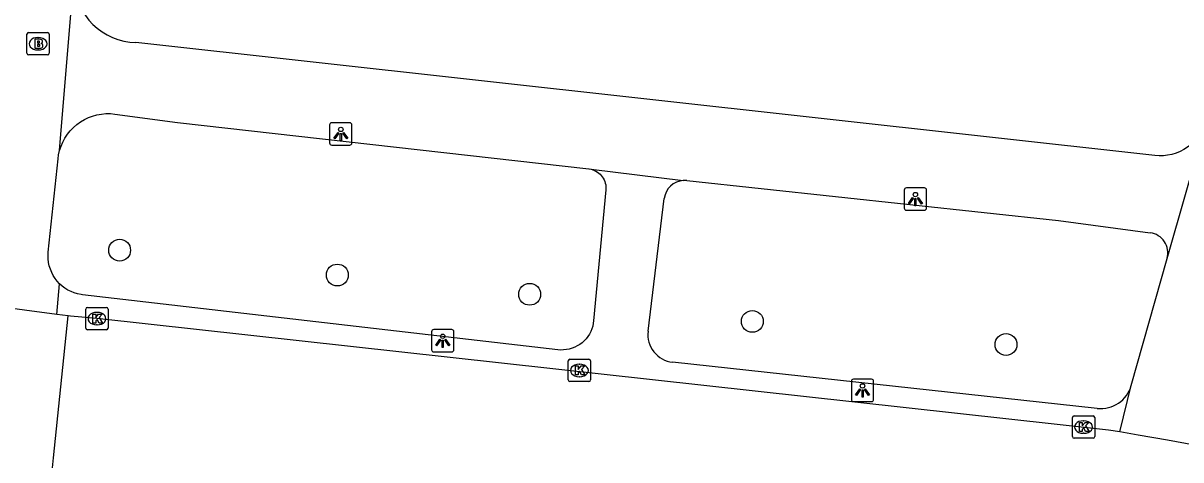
# Model space of a CAD drawing. Extents: x 162026 to 163499, y 387297 to 388169.
# Drawn here: x 162285.1 to 162337, y 387655.1 to 387674.7 of the extents above; entities that cross this region are included whole.
import ezdxf

# ---------------------------------------------------------------- set-up
doc = ezdxf.new("R2010")
doc.units = 0
for name, color, linetype in [('IMGEO_Boom', 7, 'Continuous'), ('IMGEO_Brandkraan', 7, 'Continuous'), ('IMGEO_Kolk', 7, 'Continuous'), ('IMGEO_Lichtpunt', 7, 'Continuous'), ('IMGEO_Rijbaan_lokaal_gesloten', 7, 'Continuous'), ('IMGEO_Rijbaan_lokaal_open', 7, 'Continuous'), ('IMGEO_Voetpad_open', 7, 'Continuous')]:
    doc.layers.add(name, color=color, linetype=linetype)

msp = doc.modelspace()

# ---------------------------------------------------------------- linework, layer by layer
at = {"layer": 'IMGEO_Boom'}
for centre in [(162289.431, 387664.544), (162299.182, 387663.432), (162307.797, 387662.569), (162317.769, 387661.354), (162329.131, 387660.317)]:
    msp.add_circle(centre, 0.489, dxfattribs=at)
at = {"layer": 'IMGEO_Brandkraan'}
for p, q in [((162285.279, 387673.371), (162285.279, 387674.223)), ((162285.354, 387674.297), (162286.206, 387674.297)), ((162285.767, 387674.077), (162285.792, 387674.077)), ((162286.28, 387674.223), (162286.28, 387673.371)), ((162285.79, 387673.517), (162285.765, 387673.517)), ((162286.206, 387673.297), (162285.354, 387673.297))]:
    msp.add_line(p, q, dxfattribs=at)
for points in [[(162285.279, 387673.371), (162285.279, 387674.223)], [(162285.354, 387674.297), (162286.206, 387674.297)], [(162285.627, 387673.997), (162285.627, 387673.597), (162285.84, 387673.597)], [(162285.858, 387673.997), (162285.627, 387673.997)], [(162286.28, 387674.223), (162286.28, 387673.371)], [(162285.806, 387673.916), (162285.752, 387673.916), (162285.752, 387673.84)], [(162285.752, 387673.84), (162285.805, 387673.84)], [(162285.814, 387673.764), (162285.752, 387673.764), (162285.752, 387673.683)], [(162285.752, 387673.683), (162285.814, 387673.683)], [(162286.206, 387673.297), (162285.354, 387673.297)]]:
    msp.add_lwpolyline(points, dxfattribs=at)
for centre, radius, start, end in [((162285.356, 387674.221), 0.0765, 91.552, 178.448), ((162285.356, 387674.221), 0.0765, 91.552, 178.448), ((162285.862, 387673.852), 0.145, 59.4692, 91.5367), ((162285.887, 387673.899), 0.0922, 285.5137, 58.1501), ((162286.204, 387674.221), 0.0765, 1.552, 88.448), ((162286.204, 387674.221), 0.0765, 1.552, 88.448), ((162285.807, 387673.878), 0.0379, 267.8285, 90.9355), ((162285.815, 387673.723), 0.0404, 269.8759, 90.5077), ((162285.846, 387673.848), 0.251, 268.6676, 293.5347), ((162285.892, 387673.707), 0.105, 301.3115, 78.989), ((162285.356, 387673.373), 0.0765, 181.552, 268.448), ((162285.356, 387673.373), 0.0765, 181.552, 268.448), ((162286.204, 387673.373), 0.0765, 271.552, 358.448), ((162286.204, 387673.373), 0.0765, 271.552, 358.448)]:
    msp.add_arc(centre, radius, start, end, dxfattribs=at)
for centre, major_axis, ratio, start_param, end_param in [((162285.766, 387673.797), (-0.387, 0.002), 0.722429, 4.712389, 7.853982), ((162285.791, 387673.797), (-0.39, 0.002), 0.717154, 1.570796, 4.712389)]:
    msp.add_ellipse(centre, major_axis=major_axis, ratio=ratio, start_param=start_param, end_param=end_param, dxfattribs=at)
at = {"layer": 'IMGEO_Kolk'}
for p, q in [((162287.915, 387661.053), (162287.915, 387661.905)), ((162287.99, 387661.979), (162288.842, 387661.979)), ((162288.403, 387661.759), (162288.428, 387661.759)), ((162288.916, 387661.905), (162288.916, 387661.053)), ((162288.426, 387661.199), (162288.401, 387661.199)), ((162288.842, 387660.979), (162287.99, 387660.979)), ((162309.524, 387658.73), (162309.524, 387659.582)), ((162309.599, 387659.656), (162310.451, 387659.656)), ((162310.525, 387659.582), (162310.525, 387658.73)), ((162310.012, 387659.436), (162310.037, 387659.436)), ((162310.451, 387658.656), (162309.599, 387658.656)), ((162310.035, 387658.876), (162310.01, 387658.876)), ((162332.103, 387656.193), (162332.103, 387657.045)), ((162332.178, 387657.119), (162333.03, 387657.119)), ((162332.591, 387656.899), (162332.616, 387656.899)), ((162333.104, 387657.045), (162333.104, 387656.193)), ((162333.03, 387656.119), (162332.178, 387656.119)), ((162332.614, 387656.339), (162332.589, 387656.339))]:
    msp.add_line(p, q, dxfattribs=at)
for points in [[(162287.915, 387661.053), (162287.915, 387661.905)], [(162287.99, 387661.979), (162288.842, 387661.979)], [(162288.236, 387661.679), (162288.359, 387661.679), (162288.359, 387661.528), (162288.489, 387661.679), (162288.653, 387661.679), (162288.507, 387661.528), (162288.66, 387661.279), (162288.508, 387661.279), (162288.423, 387661.443), (162288.359, 387661.376), (162288.359, 387661.279), (162288.236, 387661.279), (162288.236, 387661.679)], [(162288.916, 387661.905), (162288.916, 387661.053)], [(162288.842, 387660.979), (162287.99, 387660.979)], [(162309.524, 387658.73), (162309.524, 387659.582)], [(162309.599, 387659.656), (162310.451, 387659.656)], [(162310.525, 387659.582), (162310.525, 387658.73)], [(162309.845, 387659.356), (162309.968, 387659.356), (162309.968, 387659.205), (162310.098, 387659.356), (162310.262, 387659.356), (162310.116, 387659.205), (162310.269, 387658.956), (162310.117, 387658.956), (162310.032, 387659.12), (162309.968, 387659.053), (162309.968, 387658.956), (162309.845, 387658.956), (162309.845, 387659.356)], [(162310.451, 387658.656), (162309.599, 387658.656)], [(162332.103, 387656.193), (162332.103, 387657.045)], [(162332.178, 387657.119), (162333.03, 387657.119)], [(162333.104, 387657.045), (162333.104, 387656.193)], [(162332.424, 387656.819), (162332.547, 387656.819), (162332.547, 387656.668), (162332.677, 387656.819), (162332.841, 387656.819), (162332.695, 387656.668), (162332.848, 387656.419), (162332.696, 387656.419), (162332.611, 387656.583), (162332.547, 387656.516), (162332.547, 387656.419), (162332.424, 387656.419), (162332.424, 387656.819)], [(162333.03, 387656.119), (162332.178, 387656.119)]]:
    msp.add_lwpolyline(points, dxfattribs=at)
for centre, start, end in [((162287.992, 387661.903), 91.552, 178.448), ((162287.992, 387661.903), 91.552, 178.448), ((162288.84, 387661.903), 1.552, 88.448), ((162288.84, 387661.903), 1.552, 88.448), ((162287.992, 387661.055), 181.552, 268.448), ((162287.992, 387661.055), 181.552, 268.448), ((162288.84, 387661.055), 271.552, 358.448), ((162288.84, 387661.055), 271.552, 358.448), ((162309.601, 387659.58), 91.552, 178.448), ((162309.601, 387659.58), 91.552, 178.448), ((162310.449, 387659.58), 1.552, 88.448), ((162310.449, 387659.58), 1.552, 88.448), ((162309.601, 387658.732), 181.552, 268.448), ((162309.601, 387658.732), 181.552, 268.448), ((162310.449, 387658.732), 271.552, 358.448), ((162310.449, 387658.732), 271.552, 358.448), ((162332.18, 387657.043), 91.552, 178.448), ((162332.18, 387657.043), 91.552, 178.448), ((162333.028, 387657.043), 1.552, 88.448), ((162333.028, 387657.043), 1.552, 88.448), ((162332.18, 387656.195), 181.552, 268.448), ((162332.18, 387656.195), 181.552, 268.448), ((162333.028, 387656.195), 271.552, 358.448), ((162333.028, 387656.195), 271.552, 358.448)]:
    msp.add_arc(centre, 0.0765, start, end, dxfattribs=at)
for centre, major_axis, ratio, start_param, end_param in [((162288.402, 387661.479), (-0.387, 0.002), 0.722429, 4.712389, 7.853982), ((162288.427, 387661.479), (-0.39, 0.002), 0.717154, 1.570796, 4.712389), ((162310.011, 387659.156), (-0.387, 0.002), 0.722429, 4.712389, 7.853982), ((162310.036, 387659.156), (-0.39, 0.002), 0.717154, 1.570796, 4.712389), ((162332.59, 387656.619), (-0.387, 0.002), 0.722429, 4.712389, 7.853982), ((162332.615, 387656.619), (-0.39, 0.002), 0.717154, 1.570796, 4.712389)]:
    msp.add_ellipse(centre, major_axis=major_axis, ratio=ratio, start_param=start_param, end_param=end_param, dxfattribs=at)
at = {"layer": 'IMGEO_Lichtpunt'}
for p, q in [((162298.838, 387670.158), (162298.838, 387669.351)), ((162298.838, 387670.158), (162298.838, 387669.351)), ((162299.74, 387670.253), (162298.932, 387670.253)), ((162299.74, 387670.253), (162298.932, 387670.253)), ((162299.834, 387669.351), (162299.834, 387670.158)), ((162299.834, 387669.351), (162299.834, 387670.158)), ((162298.932, 387669.257), (162299.74, 387669.257)), ((162298.932, 387669.257), (162299.74, 387669.257)), ((162324.573, 387667.24), (162324.573, 387666.433)), ((162324.573, 387667.24), (162324.573, 387666.433)), ((162325.475, 387667.335), (162324.667, 387667.335)), ((162325.475, 387667.335), (162324.667, 387667.335)), ((162325.569, 387666.433), (162325.569, 387667.24)), ((162325.569, 387666.433), (162325.569, 387667.24)), ((162324.667, 387666.339), (162325.475, 387666.339)), ((162324.667, 387666.339), (162325.475, 387666.339)), ((162303.404, 387660.891), (162303.404, 387660.084)), ((162303.404, 387660.891), (162303.404, 387660.084)), ((162304.306, 387660.986), (162303.498, 387660.986)), ((162304.306, 387660.986), (162303.498, 387660.986)), ((162304.4, 387660.084), (162304.4, 387660.891)), ((162304.4, 387660.084), (162304.4, 387660.891)), ((162303.498, 387659.99), (162304.306, 387659.99)), ((162303.498, 387659.99), (162304.306, 387659.99)), ((162322.205, 387658.666), (162322.205, 387657.859)), ((162322.205, 387658.666), (162322.205, 387657.859)), ((162323.107, 387658.761), (162322.299, 387658.761)), ((162323.107, 387658.761), (162322.299, 387658.761)), ((162323.201, 387657.859), (162323.201, 387658.666)), ((162323.201, 387657.859), (162323.201, 387658.666)), ((162322.299, 387657.765), (162323.107, 387657.765)), ((162322.299, 387657.765), (162323.107, 387657.765))]:
    msp.add_line(p, q, dxfattribs=at)
for points in [[(162299.212, 387669.822), (162299.251, 387669.794), (162299.063, 387669.532), (162299.025, 387669.559), (162299.212, 387669.822)], [(162299.314, 387669.774), (162299.361, 387669.774), (162299.361, 387669.452), (162299.314, 387669.452), (162299.314, 387669.774)], [(162299.424, 387669.794), (162299.462, 387669.821), (162299.649, 387669.559), (162299.61, 387669.531), (162299.424, 387669.794)], [(162324.947, 387666.904), (162324.986, 387666.876), (162324.798, 387666.614), (162324.76, 387666.641), (162324.947, 387666.904)], [(162325.049, 387666.856), (162325.096, 387666.856), (162325.096, 387666.534), (162325.049, 387666.534), (162325.049, 387666.856)], [(162325.159, 387666.876), (162325.197, 387666.903), (162325.384, 387666.641), (162325.345, 387666.613), (162325.159, 387666.876)], [(162303.778, 387660.555), (162303.817, 387660.527), (162303.629, 387660.265), (162303.591, 387660.292), (162303.778, 387660.555)], [(162303.88, 387660.507), (162303.927, 387660.507), (162303.927, 387660.185), (162303.88, 387660.185), (162303.88, 387660.507)], [(162303.99, 387660.527), (162304.028, 387660.554), (162304.215, 387660.292), (162304.176, 387660.264), (162303.99, 387660.527)], [(162322.579, 387658.33), (162322.618, 387658.302), (162322.43, 387658.04), (162322.392, 387658.067), (162322.579, 387658.33)], [(162322.681, 387658.282), (162322.728, 387658.282), (162322.728, 387657.96), (162322.681, 387657.96), (162322.681, 387658.282)], [(162322.791, 387658.302), (162322.829, 387658.329), (162323.016, 387658.067), (162322.977, 387658.039), (162322.791, 387658.302)]]:
    msp.add_lwpolyline(points, dxfattribs=at)
for centre in [(162299.337, 387669.956), (162325.072, 387667.038), (162303.903, 387660.689), (162322.704, 387658.464)]:
    msp.add_circle(centre, 0.0994, dxfattribs=at)
for centre, start, end in [((162298.932, 387670.158), 90, 180), ((162298.932, 387670.158), 90, 180), ((162299.74, 387670.158), 0, 90), ((162299.74, 387670.158), 0, 90), ((162298.932, 387669.351), 180, 270), ((162298.932, 387669.351), 180, 270), ((162299.74, 387669.351), 270, 0), ((162299.74, 387669.351), 270, 360), ((162324.667, 387667.24), 90, 180), ((162324.667, 387667.24), 90, 180), ((162325.475, 387667.24), 0, 90), ((162325.475, 387667.24), 0, 90), ((162324.667, 387666.433), 180, 270), ((162324.667, 387666.433), 180, 270), ((162325.475, 387666.433), 270, 0), ((162325.475, 387666.433), 270, 360), ((162303.498, 387660.891), 90, 180), ((162303.498, 387660.891), 90, 180), ((162304.306, 387660.891), 0, 90), ((162304.306, 387660.891), 0, 90), ((162303.498, 387660.084), 180, 270), ((162303.498, 387660.084), 180, 270), ((162304.306, 387660.084), 270, 0), ((162304.306, 387660.084), 270, 360), ((162322.299, 387658.666), 90, 180), ((162322.299, 387658.666), 90, 180), ((162323.107, 387658.666), 0, 90), ((162323.107, 387658.666), 0, 90), ((162322.299, 387657.859), 180, 270), ((162322.299, 387657.859), 180, 270), ((162323.107, 387657.859), 270, 0), ((162323.107, 387657.859), 270, 360)]:
    msp.add_arc(centre, 0.0946, start, end, dxfattribs=at)
at = {"layer": 'IMGEO_Rijbaan_lokaal_gesloten'}
for points in [[(162286.615, 387661.667), (162283.702, 387662.052)], [(162286.398, 387654.49), (162286.476, 387655.24), (162287.131, 387661.599)], [(162287.131, 387661.599), (162286.615, 387661.667)]]:
    msp.add_lwpolyline(points, dxfattribs=at)
at = {"layer": 'IMGEO_Rijbaan_lokaal_open'}
for points in [[(162334.232, 387656.399), (162333.719, 387656.484), (162288.416, 387661.479), (162287.235, 387661.585), (162287.131, 387661.599)], [(162337.569, 387655.811), (162336.37, 387656.035), (162335.05, 387656.263), (162334.232, 387656.399)]]:
    msp.add_lwpolyline(points, dxfattribs=at)
at = {"layer": 'IMGEO_Voetpad_open'}
for points in [[(162286.745, 387669.016), (162287.37, 387676.564)], [(162338.076, 387670.221), (162338.003, 387670.041), (162337.915, 387669.868), (162337.811, 387669.704), (162337.693, 387669.55), (162337.562, 387669.407), (162337.418, 387669.276), (162337.264, 387669.159), (162337.099, 387669.056), (162336.926, 387668.968), (162336.746, 387668.895), (162336.56, 387668.84), (162336.37, 387668.801), (162336.177, 387668.779), (162335.983, 387668.774), (162335.789, 387668.787), (162290.16, 387673.845)], [(162286.745, 387669.016), (162286.808, 387669.208), (162286.887, 387669.393), (162286.984, 387669.571), (162287.095, 387669.739), (162287.221, 387669.897), (162287.361, 387670.042), (162287.513, 387670.175), (162287.676, 387670.294), (162287.85, 387670.397), (162288.032, 387670.485), (162288.221, 387670.556), (162288.415, 387670.61), (162288.614, 387670.646), (162288.815, 387670.664), (162289.017, 387670.665), (162289.218, 387670.647), (162292.025, 387670.273), (162310.44, 387668.192), (162310.468, 387668.188), (162310.544, 387668.174)], [(162336.344, 387664.18), (162338.076, 387670.221)], [(162286.744, 387663.042), (162286.638, 387663.156), (162286.543, 387663.28), (162286.459, 387663.411), (162286.387, 387663.55), (162286.328, 387663.695), (162286.282, 387663.844), (162286.25, 387663.996), (162286.231, 387664.151), (162286.227, 387664.307), (162286.236, 387664.463), (162286.674, 387668.644), (162286.699, 387668.819), (162286.745, 387669.016)], [(162310.544, 387668.174), (162310.619, 387668.152), (162310.692, 387668.124), (162310.762, 387668.09), (162310.828, 387668.049), (162310.891, 387668.003), (162310.949, 387667.951), (162311.002, 387667.895), (162311.05, 387667.834), (162311.093, 387667.768), (162311.129, 387667.7), (162311.159, 387667.628), (162311.183, 387667.554), (162311.2, 387667.478), (162311.21, 387667.4), (162311.213, 387667.323), (162311.209, 387667.245), (162310.661, 387661.378), (162310.647, 387661.27), (162310.62, 387661.145), (162310.582, 387661.022), (162310.533, 387660.903), (162310.473, 387660.789), (162310.404, 387660.68), (162310.325, 387660.579), (162310.237, 387660.484), (162310.142, 387660.398), (162310.039, 387660.321), (162309.929, 387660.253), (162309.814, 387660.196), (162309.695, 387660.149), (162309.571, 387660.113), (162309.445, 387660.088), (162309.317, 387660.074), (162309.188, 387660.072), (162309.06, 387660.081), (162287.771, 387662.548), (162287.703, 387662.557), (162287.55, 387662.588), (162287.401, 387662.632), (162287.256, 387662.69), (162287.116, 387662.76), (162286.984, 387662.843), (162286.859, 387662.937), (162286.744, 387663.042)], [(162310.544, 387668.174), (162314.678, 387667.67)], [(162314.838, 387667.667), (162331.482, 387665.879), (162335.588, 387665.326)], [(162313.098, 387660.91), (162313.824, 387666.862)], [(162334.743, 387658.489), (162336.344, 387664.18)], [(162286.615, 387661.667), (162286.744, 387663.042)], [(162333.211, 387657.455), (162314.198, 387659.523)], [(162334.232, 387656.399), (162334.743, 387658.489)]]:
    msp.add_lwpolyline(points, dxfattribs=at)
for centre, radius, start, end in [((162290.246, 387676.725), 2.881, 183.1944, 268.2824), ((162314.737, 387666.752), 0.92, 93.697, 173.1322), ((162314.741, 387666.756), 0.917, 83.9174, 93.9343), ((162335.471, 387664.426), 0.907, 344.2561, 82.5684), ((162314.333, 387660.76), 1.244, 173.0646, 263.7698), ((162333.368, 387658.875), 1.428, 263.7056, 344.328)]:
    msp.add_arc(centre, radius, start, end, dxfattribs=at)

doc.saveas('drawing.dxf')
